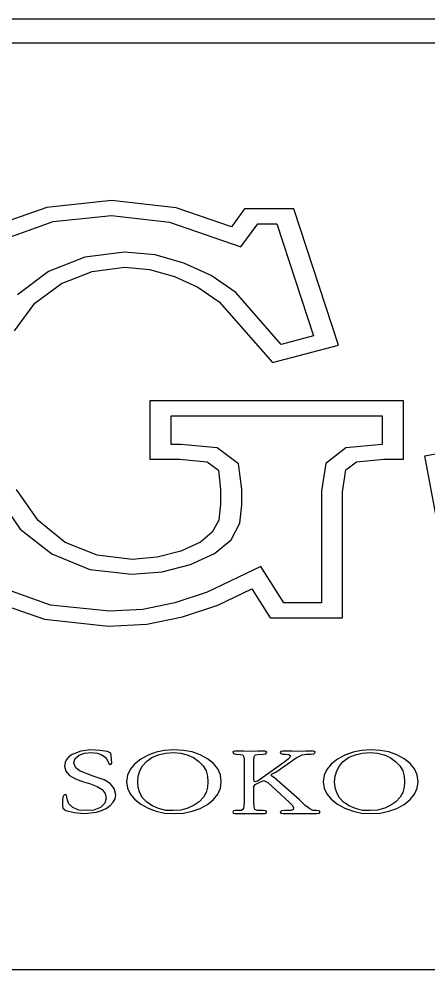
# Model space of a CAD drawing. Extents: x -866693 to -866303, y -1041966 to -1040244.
# Drawn here: x -866513.42 to -866507.75, y -1040784.8 to -1040771.63 of the extents above; entities that cross this region are included whole.
import ezdxf

# ---------------------------------------------------------------- set-up
doc = ezdxf.new("R2010")
doc.units = 0
doc.layers.add('Tabulka', color=7, linetype='Continuous')

msp = doc.modelspace()

# ---------------------------------------------------------------- linework, layer by layer
at = {"layer": 'Tabulka'}
for p, q in [((-866478.809, -1040771.626), (-866516.172, -1040771.626)), ((-866516.172, -1040771.956), (-866478.809, -1040771.956)), ((-866478.809, -1040784.8), (-866516.172, -1040784.8))]:
    msp.add_line(p, q, dxfattribs=at)
for points in [[(-866513.478, -1040775.944), (-866513.198, -1040775.564), (-866512.83, -1040775.288), (-866512.405, -1040775.123), (-866511.95, -1040775.065), (-866511.608, -1040775.098), (-866511.265, -1040775.193), (-866510.939, -1040775.341), (-866510.645, -1040775.544), (-866509.906, -1040776.386), (-866508.994, -1040776.143), (-866509.613, -1040774.255), (-866510.294, -1040774.255), (-866510.476, -1040774.507), (-866511.24, -1040774.243), (-866512.136, -1040774.14), (-866513.032, -1040774.235), (-866513.854, -1040774.524)], [(-866513.693, -1040774.697), (-866512.946, -1040774.433), (-866512.136, -1040774.35), (-866511.331, -1040774.441), (-866510.344, -1040774.784), (-866510.109, -1040774.462), (-866509.848, -1040774.462), (-866509.34, -1040776.015), (-866509.786, -1040776.134), (-866510.414, -1040775.416), (-866510.757, -1040775.18), (-866511.133, -1040775.007), (-866511.533, -1040774.895), (-866511.955, -1040774.854), (-866512.504, -1040774.924), (-866513.008, -1040775.123), (-866513.437, -1040775.445)], [(-866513.875, -1040779.657), (-866513.065, -1040779.942), (-866512.178, -1040780.037), (-866511.649, -1040780.008), (-866511.153, -1040779.909), (-866510.666, -1040779.748), (-866510.195, -1040779.521), (-866509.939, -1040779.921), (-866508.936, -1040779.921), (-866508.936, -1040778.174), (-866508.89, -1040777.873), (-866508.742, -1040777.761), (-866508.366, -1040777.724), (-866508.093, -1040777.724), (-866508.093, -1040776.915), (-866511.604, -1040776.915), (-866511.604, -1040777.724), (-866511.195, -1040777.724), (-866510.811, -1040777.761), (-866510.654, -1040777.877), (-866510.625, -1040778.145), (-866510.625, -1040778.348), (-866510.65, -1040778.567), (-866510.74, -1040778.736), (-866510.906, -1040778.872), (-866511.178, -1040778.996), (-866511.504, -1040779.083), (-866511.851, -1040779.112), (-866512.334, -1040779.054), (-866512.776, -1040778.876), (-866513.152, -1040778.575), (-866513.454, -1040778.145)], [(-866513.73, -1040778.216), (-866513.4, -1040778.691), (-866512.962, -1040779.037), (-866512.438, -1040779.252), (-866511.855, -1040779.318), (-866511.434, -1040779.285), (-866511.042, -1040779.182), (-866510.712, -1040779.029), (-866510.48, -1040778.843), (-866510.36, -1040778.612), (-866510.332, -1040778.356), (-866510.332, -1040778.137), (-866510.377, -1040777.786), (-866510.674, -1040777.567), (-866511.178, -1040777.518), (-866511.31, -1040777.518), (-866511.31, -1040777.121), (-866508.387, -1040777.121), (-866508.387, -1040777.518), (-866508.387, -1040777.518), (-866508.89, -1040777.567), (-866509.167, -1040777.782), (-866509.229, -1040778.162), (-866509.229, -1040779.715), (-866509.749, -1040779.715), (-866510.067, -1040779.211), (-866510.811, -1040779.566), (-866511.257, -1040779.715), (-866511.703, -1040779.806), (-866512.165, -1040779.83), (-866512.983, -1040779.744), (-866513.706, -1040779.488)], [(-866507.375, -1040779.921), (-866507.796, -1040777.679), (-866506.809, -1040777.493)], [(-866509.245, -1040782.614), (-866509.262, -1040782.597), (-866509.299, -1040782.593), (-866509.349, -1040782.589), (-866509.39, -1040782.568), (-866509.46, -1040782.515), (-866509.535, -1040782.444), (-866509.877, -1040782.139), (-866509.914, -1040782.114), (-866509.931, -1040782.102), (-866509.91, -1040782.081), (-866509.861, -1040782.06), (-866509.658, -1040781.916), (-866509.58, -1040781.862), (-866509.497, -1040781.821), (-866509.44, -1040781.808), (-866509.369, -1040781.808), (-866509.332, -1040781.804), (-866509.316, -1040781.788), (-866509.32, -1040781.775), (-866509.345, -1040781.767), (-866509.444, -1040781.771), (-866509.543, -1040781.775), (-866509.638, -1040781.771), (-866509.766, -1040781.767), (-866509.791, -1040781.775), (-866509.799, -1040781.788), (-866509.791, -1040781.8), (-866509.77, -1040781.808), (-866509.729, -1040781.808), (-866509.679, -1040781.813), (-866509.654, -1040781.837), (-866509.691, -1040781.879), (-866509.749, -1040781.924), (-866510.104, -1040782.18), (-866510.146, -1040782.192), (-866510.162, -1040782.184), (-866510.166, -1040782.164), (-866510.166, -1040781.916), (-866510.166, -1040781.887), (-866510.162, -1040781.846), (-866510.146, -1040781.821), (-866510.109, -1040781.813), (-866510.034, -1040781.808), (-866509.997, -1040781.804), (-866509.985, -1040781.788), (-866509.993, -1040781.775), (-866510.014, -1040781.767), (-866510.104, -1040781.771), (-866510.22, -1040781.775), (-866510.307, -1040781.771), (-866510.427, -1040781.767), (-866510.451, -1040781.775), (-866510.455, -1040781.788), (-866510.447, -1040781.8), (-866510.414, -1040781.808), (-866510.352, -1040781.813), (-866510.319, -1040781.821), (-866510.303, -1040781.846), (-866510.299, -1040781.887), (-866510.299, -1040781.92), (-866510.299, -1040782.482), (-866510.307, -1040782.568), (-866510.336, -1040782.589), (-866510.414, -1040782.593), (-866510.447, -1040782.597), (-866510.455, -1040782.614), (-866510.451, -1040782.626), (-866510.427, -1040782.634), (-866510.336, -1040782.634), (-866510.22, -1040782.634), (-866510.133, -1040782.634), (-866510.014, -1040782.634), (-866509.993, -1040782.626), (-866509.985, -1040782.614), (-866509.997, -1040782.597), (-866510.034, -1040782.593), (-866510.113, -1040782.589), (-866510.15, -1040782.577), (-866510.162, -1040782.539), (-866510.166, -1040782.477), (-866510.166, -1040782.259), (-866510.146, -1040782.23), (-866510.1, -1040782.209), (-866510.059, -1040782.188), (-866510.026, -1040782.176), (-866509.997, -1040782.188), (-866509.972, -1040782.205), (-866509.675, -1040782.473), (-866509.63, -1040782.523), (-866509.617, -1040782.556), (-866509.621, -1040782.577), (-866509.646, -1040782.589), (-866509.737, -1040782.593), (-866509.782, -1040782.597), (-866509.799, -1040782.614), (-866509.791, -1040782.626), (-866509.758, -1040782.634), (-866509.667, -1040782.634), (-866509.543, -1040782.634), (-866509.435, -1040782.634)], [(-866509.435, -1040782.634), (-866509.291, -1040782.634), (-866509.258, -1040782.626), (-866509.245, -1040782.614)]]:
    msp.add_lwpolyline(points, dxfattribs=at)
for points in [[(-866512.078, -1040782.374), (-866512.099, -1040782.287), (-866512.157, -1040782.217), (-866512.239, -1040782.168), (-866512.392, -1040782.114), (-866512.578, -1040782.04), (-866512.636, -1040781.994), (-866512.657, -1040781.932), (-866512.64, -1040781.87), (-866512.586, -1040781.825), (-866512.512, -1040781.796), (-866512.421, -1040781.788), (-866512.33, -1040781.796), (-866512.268, -1040781.821), (-866512.223, -1040781.854), (-866512.198, -1040781.891), (-866512.173, -1040781.941), (-866512.153, -1040781.953), (-866512.14, -1040781.949), (-866512.132, -1040781.936), (-866512.14, -1040781.829), (-866512.144, -1040781.796), (-866512.19, -1040781.775), (-866512.297, -1040781.759), (-866512.425, -1040781.751), (-866512.562, -1040781.767), (-866512.681, -1040781.813), (-866512.727, -1040781.846), (-866512.76, -1040781.883), (-866512.78, -1040781.928), (-866512.789, -1040781.978), (-866512.768, -1040782.048), (-866512.719, -1040782.106), (-866512.636, -1040782.151), (-866512.524, -1040782.192), (-866512.429, -1040782.221), (-866512.334, -1040782.259), (-866512.264, -1040782.3), (-866512.223, -1040782.354), (-866512.211, -1040782.42), (-866512.227, -1040782.49), (-866512.289, -1040782.548), (-866512.38, -1040782.585), (-866512.483, -1040782.593), (-866512.59, -1040782.585), (-866512.673, -1040782.548), (-866512.727, -1040782.498), (-866512.747, -1040782.449), (-866512.76, -1040782.382), (-866512.78, -1040782.37), (-866512.797, -1040782.378), (-866512.809, -1040782.407), (-866512.813, -1040782.453), (-866512.813, -1040782.502), (-866512.813, -1040782.523), (-866512.809, -1040782.56), (-866512.768, -1040782.589), (-866512.652, -1040782.618), (-866512.504, -1040782.634), (-866512.343, -1040782.614), (-866512.273, -1040782.593), (-866512.211, -1040782.564), (-866512.153, -1040782.523), (-866512.111, -1040782.477), (-866512.087, -1040782.428)], [(-866510.617, -1040782.192), (-866510.629, -1040782.098), (-866510.666, -1040782.015), (-866510.724, -1040781.941), (-866510.806, -1040781.875), (-866510.91, -1040781.821), (-866511.021, -1040781.78), (-866511.141, -1040781.759), (-866511.273, -1040781.751), (-866511.401, -1040781.759), (-866511.517, -1040781.784), (-866511.628, -1040781.825), (-866511.732, -1040781.879), (-866511.818, -1040781.949), (-866511.88, -1040782.023), (-866511.917, -1040782.102), (-866511.93, -1040782.192), (-866511.917, -1040782.279), (-866511.88, -1040782.362), (-866511.818, -1040782.436), (-866511.732, -1040782.502), (-866511.628, -1040782.56), (-866511.517, -1040782.601), (-866511.401, -1040782.626), (-866511.273, -1040782.634), (-866511.141, -1040782.626), (-866511.021, -1040782.601), (-866510.91, -1040782.564), (-866510.806, -1040782.506), (-866510.724, -1040782.44), (-866510.666, -1040782.366), (-866510.629, -1040782.283)], [(-866507.891, -1040782.192), (-866507.903, -1040782.098), (-866507.941, -1040782.015), (-866507.998, -1040781.941), (-866508.081, -1040781.875), (-866508.184, -1040781.821), (-866508.296, -1040781.78), (-866508.415, -1040781.759), (-866508.548, -1040781.751), (-866508.676, -1040781.759), (-866508.791, -1040781.784), (-866508.903, -1040781.825), (-866509.006, -1040781.879), (-866509.093, -1040781.949), (-866509.155, -1040782.023), (-866509.192, -1040782.102), (-866509.204, -1040782.192), (-866509.192, -1040782.279), (-866509.155, -1040782.362), (-866509.093, -1040782.436), (-866509.006, -1040782.502), (-866508.903, -1040782.56), (-866508.791, -1040782.601), (-866508.676, -1040782.626), (-866508.548, -1040782.634), (-866508.415, -1040782.626), (-866508.296, -1040782.601), (-866508.184, -1040782.564), (-866508.081, -1040782.506), (-866507.998, -1040782.44), (-866507.941, -1040782.366), (-866507.903, -1040782.283)], [(-866510.802, -1040782.192), (-866510.806, -1040782.267), (-866510.827, -1040782.341), (-866510.864, -1040782.407), (-866510.922, -1040782.469), (-866510.992, -1040782.519), (-866511.079, -1040782.56), (-866511.178, -1040782.585), (-866511.281, -1040782.593), (-866511.385, -1040782.589), (-866511.484, -1040782.564), (-866511.57, -1040782.527), (-866511.649, -1040782.473), (-866511.707, -1040782.415), (-866511.744, -1040782.345), (-866511.765, -1040782.271), (-866511.773, -1040782.192), (-866511.765, -1040782.114), (-866511.744, -1040782.04), (-866511.707, -1040781.974), (-866511.653, -1040781.912), (-866511.579, -1040781.858), (-866511.488, -1040781.821), (-866511.389, -1040781.796), (-866511.281, -1040781.788), (-866511.178, -1040781.796), (-866511.087, -1040781.821), (-866511.001, -1040781.858), (-866510.926, -1040781.912), (-866510.868, -1040781.974), (-866510.827, -1040782.04), (-866510.806, -1040782.114)], [(-866508.077, -1040782.192), (-866508.081, -1040782.267), (-866508.102, -1040782.341), (-866508.139, -1040782.407), (-866508.197, -1040782.469), (-866508.267, -1040782.519), (-866508.353, -1040782.56), (-866508.453, -1040782.585), (-866508.556, -1040782.593), (-866508.659, -1040782.589), (-866508.758, -1040782.564), (-866508.845, -1040782.527), (-866508.923, -1040782.473), (-866508.981, -1040782.415), (-866509.018, -1040782.345), (-866509.039, -1040782.271), (-866509.047, -1040782.192), (-866509.039, -1040782.114), (-866509.018, -1040782.04), (-866508.981, -1040781.974), (-866508.927, -1040781.912), (-866508.853, -1040781.858), (-866508.762, -1040781.821), (-866508.663, -1040781.796), (-866508.556, -1040781.788), (-866508.453, -1040781.796), (-866508.358, -1040781.821), (-866508.275, -1040781.858), (-866508.201, -1040781.912), (-866508.143, -1040781.974), (-866508.102, -1040782.04), (-866508.081, -1040782.114)]]:
    msp.add_lwpolyline(points, close=True, dxfattribs=at)

doc.saveas('drawing.dxf')
